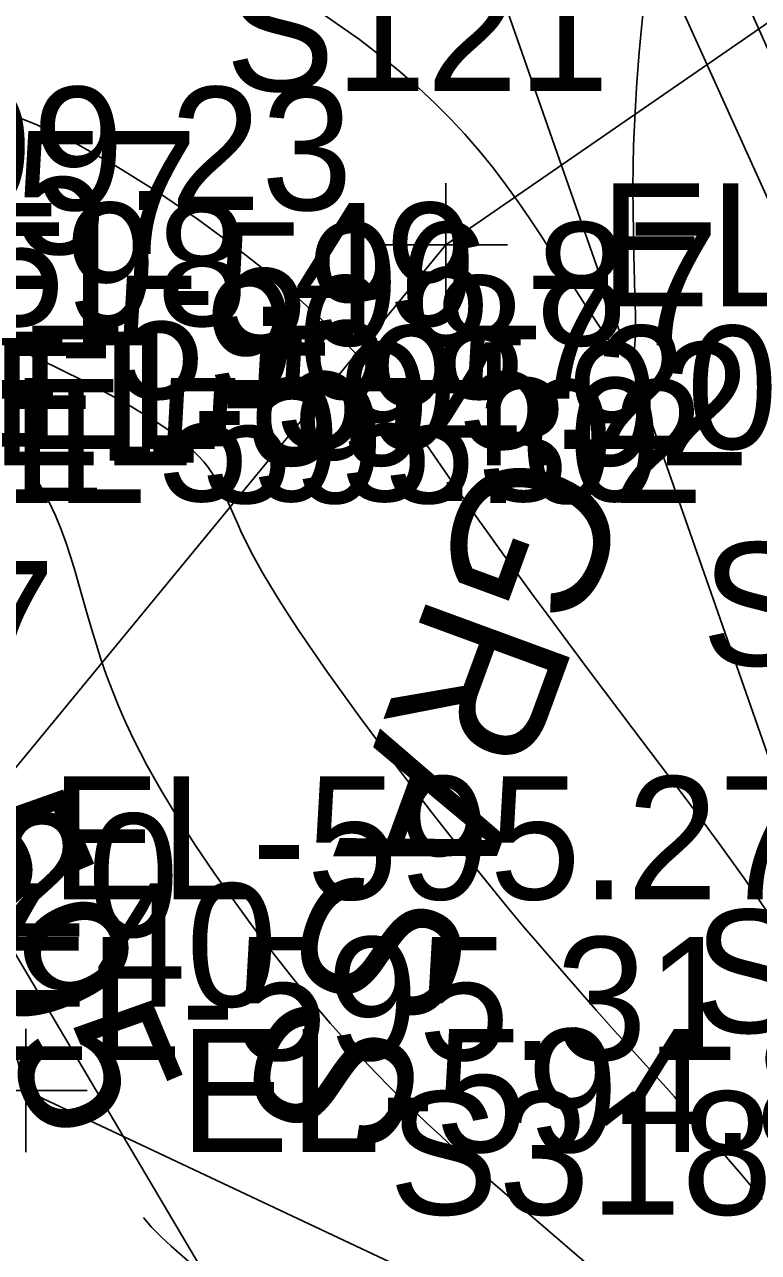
# Model space of a CAD drawing. Extents: x 1729869 to 1735532, y 648588 to 653771.
# Drawn here: x 1730496.27 to 1730520.14, y 652724.82 to 652764.74 of the extents above; entities that cross this region are included whole.
import ezdxf

# ---------------------------------------------------------------- set-up
doc = ezdxf.new("R2010")
doc.units = 0
for name, color, linetype in [('SURVEY - CONTOURS - Index with Text', 7, 'Continuous'), ('SURVEY - CONTOURS - Intermediate with optional Text', 7, 'Continuous'), ('SURVEY - DRAINAGE - Pipes and Culverts', 7, 'Continuous'), ('SURVEY - DRAINAGE - Pipes and Culverts - Points - Numbers', 7, 'Continuous'), ('SURVEY - DRAINAGE - Storm Sewer Text', 7, 'Continuous'), ('SURVEY - DTM - Breaklines', 7, 'Continuous'), ('SURVEY - DTM - Breaklines - Points - Elevations', 7, 'Continuous'), ('SURVEY - DTM - Breaklines - Points - Locators', 7, 'Continuous'), ('SURVEY - DTM - Breaklines - Points - Numbers', 7, 'Continuous'), ('SURVEY - TRANSPORTATION - Features - Points - Elevations', 7, 'Continuous'), ('SURVEY - UTILITIES - Cable (Underground) - Points - Elevations', 7, 'Continuous'), ('SURVEY - UTILITIES - Cable (Underground) - Points - Locators', 7, 'Continuous'), ('SURVEY - UTILITIES - Cable (Underground) - Points - Numbers', 7, 'Continuous'), ('SURVEY - UTILITIES - Cable (Underground) with Text', 7, 'Continuous'), ('SURVEY - VEGETATION - Features with Text', 7, 'Continuous')]:
    doc.layers.add(name, color=color, linetype=linetype)

msp = doc.modelspace()

# ---------------------------------------------------------------- linework, layer by layer
at = {"layer": 'SURVEY - CONTOURS - Index with Text'}
msp.add_lwpolyline([(1730501.841, 652724.312), (1730501.041, 652725.024), (1730500.698, 652725.34), (1730500.404, 652725.635), (1730500.168, 652725.914), (1730500.138, 652725.958)], dxfattribs=at)
at = {"layer": 'SURVEY - CONTOURS - Intermediate with optional Text'}
for points in [[(1730505.339, 652765.518), (1730507.164, 652764.249), (1730507.85, 652763.721), (1730508.483, 652763.202), (1730509.07, 652762.69), (1730509.613, 652762.182), (1730510.118, 652761.676), (1730510.589, 652761.17), (1730511.063, 652760.624), (1730511.507, 652760.075), (1730511.926, 652759.525), (1730512.324, 652758.972), (1730512.704, 652758.419), (1730513.072, 652757.864), (1730513.474, 652757.242), (1730514.231, 652756.05), (1730514.58, 652755.505), (1730514.903, 652755.014), (1730515.198, 652754.588), (1730515.356, 652754.374), (1730515.501, 652754.192), (1730515.634, 652754.046), (1730515.751, 652753.941), (1730515.853, 652753.88), (1730515.937, 652753.869), (1730516.004, 652753.91), (1730516.055, 652754), (1730516.091, 652754.136), (1730516.116, 652754.312), (1730516.13, 652754.525), (1730516.137, 652754.769), (1730516.138, 652754.941), (1730516.135, 652755.314), (1730516.121, 652755.943), (1730516.086, 652757.246), (1730516.071, 652757.952), (1730516.06, 652758.68), (1730516.057, 652759.418), (1730516.063, 652760.154), (1730516.078, 652760.81), (1730516.102, 652761.452), (1730516.133, 652762.078), (1730516.171, 652762.685), (1730516.214, 652763.271), (1730516.261, 652763.833), (1730516.326, 652764.525), (1730516.453, 652765.8)], [(1730495.332, 652762.011), (1730496.675, 652761.478), (1730498.003, 652760.833), (1730499.306, 652760.102), (1730500.625, 652759.281), (1730501.889, 652758.42), (1730503.081, 652757.542), (1730504.183, 652756.671), (1730505.177, 652755.828), (1730506.045, 652755.037), (1730506.311, 652754.781), (1730506.562, 652754.533), (1730506.797, 652754.292), (1730507.019, 652754.059), (1730507.227, 652753.833), (1730507.424, 652753.613), (1730507.631, 652753.373), (1730507.827, 652753.139), (1730508.012, 652752.91), (1730508.188, 652752.686), (1730508.357, 652752.464), (1730508.521, 652752.244), (1730508.703, 652751.994), (1730508.881, 652751.744), (1730509.235, 652751.239), (1730510.262, 652749.744), (1730510.753, 652749.039), (1730511.015, 652748.666), (1730511.345, 652748.201), (1730511.693, 652747.715), (1730512.059, 652747.208), (1730512.443, 652746.68), (1730512.844, 652746.132), (1730513.264, 652745.564), (1730513.936, 652744.66), (1730514.636, 652743.726), (1730516.063, 652741.834), (1730517.789, 652739.548), (1730518.303, 652738.861), (1730518.878, 652738.081), (1730519.273, 652737.535), (1730519.657, 652736.995), (1730520.031, 652736.46), (1730520.397, 652735.927)], [(1730495.906, 652754.252), (1730497.2, 652753.644), (1730498.452, 652753.023), (1730499.601, 652752.405), (1730500.588, 652751.804), (1730500.83, 652751.639), (1730501.054, 652751.477), (1730501.262, 652751.317), (1730501.454, 652751.159), (1730501.631, 652751.003), (1730501.792, 652750.849), (1730501.952, 652750.683), (1730502.096, 652750.518), (1730502.227, 652750.354), (1730502.345, 652750.191), (1730502.452, 652750.028), (1730502.551, 652749.864), (1730502.642, 652749.701), (1730502.727, 652749.535), (1730502.809, 652749.367), (1730502.888, 652749.196), (1730503.213, 652748.467), (1730503.304, 652748.269), (1730503.401, 652748.064), (1730503.506, 652747.851), (1730503.619, 652747.628), (1730503.813, 652747.266), (1730504.031, 652746.879), (1730504.277, 652746.465), (1730504.549, 652746.022), (1730504.851, 652745.55), (1730505.183, 652745.046), (1730506.112, 652743.696), (1730507.175, 652742.218), (1730508.322, 652740.675), (1730509.502, 652739.132), (1730510.663, 652737.654), (1730511.754, 652736.306), (1730512.153, 652735.825), (1730512.534, 652735.373), (1730512.897, 652734.946), (1730513.245, 652734.542), (1730513.892, 652733.797), (1730514.862, 652732.692), (1730515.447, 652732.034), (1730515.971, 652731.455), (1730516.913, 652730.424), (1730517.143, 652730.169), (1730517.405, 652729.874), (1730517.926, 652729.279), (1730519.361, 652727.615), (1730519.579, 652727.359), (1730519.796, 652727.101), (1730520.01, 652726.843), (1730520.26, 652726.534)], [(1730514.464, 652724.522), (1730511.811, 652726.812), (1730511.427, 652727.145), (1730511.042, 652727.483), (1730510.658, 652727.826), (1730510.234, 652728.21), (1730509.806, 652728.604), (1730509.369, 652729.013), (1730508.971, 652729.39), (1730508.563, 652729.784), (1730508.144, 652730.197), (1730507.716, 652730.631), (1730507.279, 652731.088), (1730506.833, 652731.571), (1730506.213, 652732.269), (1730505.583, 652733.012), (1730504.947, 652733.793), (1730504.309, 652734.604), (1730503.676, 652735.439), (1730503.051, 652736.291), (1730502.431, 652737.168), (1730501.833, 652738.05), (1730501.264, 652738.93), (1730500.734, 652739.802), (1730500.248, 652740.661), (1730499.815, 652741.5), (1730499.563, 652742.034), (1730499.335, 652742.558), (1730499.128, 652743.073), (1730498.94, 652743.579), (1730498.767, 652744.077), (1730498.609, 652744.568), (1730498.46, 652745.056), (1730498.32, 652745.538), (1730498.05, 652746.485), (1730497.914, 652746.951), (1730497.772, 652747.412), (1730497.621, 652747.871), (1730497.457, 652748.325), (1730497.276, 652748.772), (1730497.075, 652749.212), (1730496.848, 652749.644), (1730496.593, 652750.066), (1730496.331, 652750.444), (1730496.04, 652750.812)]]:
    msp.add_lwpolyline(points, dxfattribs=at)
at = {"layer": 'SURVEY - DRAINAGE - Pipes and Culverts'}
msp.add_lwpolyline([(1730512.895, 652786.175), (1730510.921, 652785.238), (1730509.01, 652784.331), (1730529.575, 652738.895), (1730542.512, 652716.131), (1730555.863, 652695.018), (1730571.186, 652675.249), (1730587.607, 652655.144), (1730604.148, 652636.429), (1730621.55, 652618.479), (1730638.49, 652600.017), (1730655.375, 652581.634), (1730671.984, 652562.999), (1730691.967, 652539.874), (1730708.122, 652521.5), (1730712.969, 652515.266), (1730725.951, 652494.834), (1730734.985, 652480.994), (1730736.549, 652482.032), (1730738.368, 652483.239)], dxfattribs=at)
at = {"layer": 'SURVEY - DRAINAGE - Storm Sewer Text'}
msp.add_line((1730470.658, 652777.287), (1730515.163, 652702.092), dxfattribs=at)
at = {"layer": 'SURVEY - DTM - Breaklines'}
for points in [[(1730510.921, 652785.238), (1730531.27, 652739.7), (1730544.063, 652717.187), (1730557.414, 652696.074), (1730572.737, 652676.305), (1730589.009, 652656.391), (1730605.55, 652637.676), (1730622.952, 652619.726), (1730639.877, 652601.281), (1730656.762, 652582.898), (1730673.371, 652564.264), (1730693.354, 652541.138), (1730709.585, 652522.676), (1730714.432, 652516.442), (1730727.515, 652495.872), (1730736.549, 652482.032)], [(1730441.393, 652642.803), (1730443.373, 652630.982), (1730453.252, 652621.097), (1730462.84, 652612.866), (1730470.362, 652599.998), (1730480.732, 652594.755), (1730532.127, 652571.293), (1730546.64, 652560.001), (1730566.441, 652548.905), (1730603.456, 652529.492), (1730615.327, 652524.96), (1730625.391, 652526.978), (1730642.944, 652518.809), (1730669.4, 652502.967), (1730704.75, 652484.698), (1730707.44, 652490.134), (1730690.003, 652527.227), (1730647.835, 652566.827), (1730612.187, 652598.727), (1730586.615, 652631.581), (1730568.094, 652657.759), (1730545.903, 652690.538), (1730525.357, 652726.957), (1730505.615, 652783.359)], [(1730488.683, 652751.18), (1730492.115, 652738.294), (1730482.6, 652711.757), (1730471.692, 652681.616), (1730472.615, 652659.855), (1730505.777, 652633.375), (1730536.998, 652611.204), (1730559.167, 652654.774), (1730537.649, 652684.424), (1730515.497, 652721.048), (1730496.309, 652730.082), (1730490.18, 652752.403)]]:
    msp.add_lwpolyline(points, dxfattribs=at)
at = {"layer": 'SURVEY - DTM - Breaklines - Points - Locators'}
for p, q in [((1730496.309, 652732.082), (1730496.309, 652728.082)), ((1730498.309, 652730.082), (1730494.309, 652730.082))]:
    msp.add_line(p, q, dxfattribs=at)
at = {"layer": 'SURVEY - UTILITIES - Cable (Underground) - Points - Locators'}
for p, q in [((1730509.976, 652759.575), (1730509.976, 652755.575)), ((1730511.976, 652757.575), (1730507.976, 652757.575))]:
    msp.add_line(p, q, dxfattribs=at)
at = {"layer": 'SURVEY - UTILITIES - Cable (Underground) with Text'}
msp.add_lwpolyline([(1730527.848, 652768.796), (1730524.604, 652767.671), (1730509.976, 652757.575), (1730489.802, 652733.071), (1730465.807, 652693.59), (1730457.398, 652676.579), (1730449.281, 652657.549)], dxfattribs=at)

# ---------------------------------------------------------------- texts
at = {"layer": 'SURVEY - CONTOURS - Index with Text'}
msp.add_text('595', height=5, rotation=292.7522, dxfattribs=at).set_placement((1730492.699, 652738.445))
at = {"layer": 'SURVEY - DRAINAGE - Pipes and Culverts - Points - Numbers'}
msp.add_text('S11318', height=4, dxfattribs=at).set_placement((1730518.288, 652743.895))
at = {"layer": 'SURVEY - DTM - Breaklines - Points - Elevations'}
for s, p in [('EL-599.23', (1730482.257, 652758.707)), ('EL-596.87', (1730494.163, 652754.304)), ('EL-596.87', (1730490.834, 652752.569)), ('EL-595.20', (1730496.088, 652750.942)), ('EL-594.92', (1730495.18, 652750.403)), ('EL-595.30', (1730492.264, 652749.242)), ('EL-595.02', (1730493.683, 652749.18)), ('EL-595.27', (1730497.115, 652736.294)), ('EL-594.85', (1730501.309, 652728.082))]:
    msp.add_text(s, height=4, dxfattribs=at).set_placement(p)
at = {"layer": 'SURVEY - DTM - Breaklines - Points - Numbers'}
for s, p in [('S267', (1730484.779, 652743.294)), ('S320', (1730488.8, 652735.082)), ('S317', (1730518.021, 652731.957)), ('S318', (1730508.114, 652726.048))]:
    msp.add_text(s, height=4, dxfattribs=at).set_placement(p)
at = {"layer": 'SURVEY - TRANSPORTATION - Features - Points - Elevations'}
msp.add_text('EL-599.57', height=4, dxfattribs=at).set_placement((1730477.215, 652757.274))
at = {"layer": 'SURVEY - UTILITIES - Cable (Underground) - Points - Elevations'}
for s, p in [('EL-598.96', (1730514.976, 652755.575)), ('EL-598.49', (1730486.284, 652754.94)), ('EL-597.40', (1730479.816, 652732.812)), ('EL-595.31', (1730494.802, 652731.071))]:
    msp.add_text(s, height=4, dxfattribs=at).set_placement(p)
at = {"layer": 'SURVEY - UTILITIES - Cable (Underground) - Points - Numbers'}
msp.add_text('S121', height=4, dxfattribs=at).set_placement((1730502.798, 652762.575))
at = {"layer": 'SURVEY - VEGETATION - Features with Text'}
msp.add_text('GRASS', height=5, rotation=249.8504, dxfattribs=at).set_placement((1730511.289, 652751.281))

doc.saveas('drawing.dxf')
